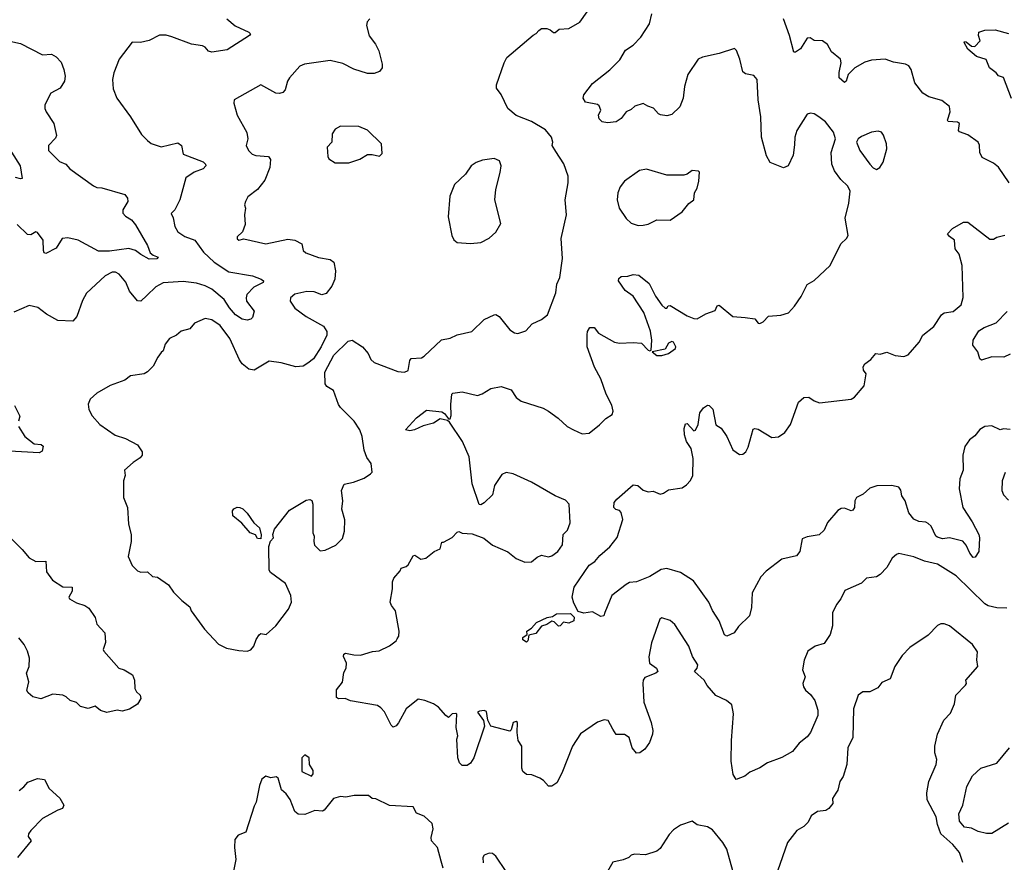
# Model space of a CAD drawing. Extents: x 1690054 to 1842981, y 782881 to 914114.
# Tile 495 of 656: x 1809570 to 1815390, y 800718 to 805699. Entities that reach past the tile are written whole.
import ezdxf

# ---------------------------------------------------------------- set-up
doc = ezdxf.new("R2010")
doc.units = 0

msp = doc.modelspace()

# ---------------------------------------------------------------- linework, layer by layer
at = {"layer": '0CON10XD'}
for points in [[(1810915, 801966.2), (1810935, 801973.8), (1810954.2, 801995.8), (1810966.7, 802035), (1810985, 802062.5), (1810995, 802070), (1811026.1, 802063.9), (1811083.8, 802115), (1811159.2, 802215), (1811175.7, 802255), (1811172.9, 802295), (1811140, 802365), (1811051.2, 802431.2), (1811043.8, 802445), (1811041.9, 802585), (1811053.1, 802616.9), (1811070, 802635), (1811066.7, 802655), (1811075, 802686.7), (1811165, 802800), (1811262.3, 802857.7), (1811285, 802862.5), (1811296.1, 802856.1), (1811303.3, 802835), (1811302.5, 802665), (1811310, 802645), (1811307.5, 802615), (1811313, 802593), (1811345, 802560), (1811375, 802562.5), (1811438.3, 802591.7), (1811478.3, 802631.7), (1811490, 802675), (1811491.7, 802741.7), (1811473.8, 802805), (1811479.2, 802855), (1811471.2, 802915), (1811487.7, 802952.3), (1811542.5, 802965), (1811605, 802988.8), (1811643.3, 803015), (1811652.5, 803025), (1811646.7, 803075), (1811621.1, 803111.1), (1811605.6, 803155), (1811594.6, 803235), (1811580.9, 803275), (1811546.5, 803326.5), (1811465.7, 803405.7), (1811453.1, 803425), (1811425, 803507.5), (1811385, 803531.4), (1811375, 803546.7), (1811372.5, 803615), (1811425.8, 803715), (1811512.1, 803797.9), (1811535, 803804), (1811596, 803765), (1811629.2, 803725), (1811645, 803691.2), (1811665, 803672.5), (1811805, 803619.2), (1811845, 803615.7), (1811865.6, 803625), (1811875.7, 803684.3), (1811883.1, 803696.9), (1811945, 803700.6), (1811960.9, 803709.1), (1812063.8, 803806.2), (1812115, 803816.2), (1812156.4, 803836.4), (1812242.5, 803855), (1812314.2, 803925.8), (1812375, 803954.2), (1812385, 803955.8), (1812404.5, 803944.5), (1812466.2, 803865), (1812495, 803848), (1812515, 803844), (1812560.7, 803859.3), (1812599.3, 803900.7), (1812655, 803926.7), (1812688.8, 803955), (1812738.1, 804085), (1812744.4, 804135), (1812761.5, 804175), (1812778.3, 804288.3), (1812770.5, 804405), (1812802.7, 804545), (1812793.5, 804635), (1812811.4, 804735), (1812811.9, 804775), (1812786.7, 804846.7), (1812739.3, 804920.7), (1812717.1, 804955), (1812720.8, 804975), (1812712.5, 805005), (1812677.4, 805047.4), (1812595, 805098.2), (1812503.4, 805133.4), (1812454.4, 805175), (1812416.1, 805256.1), (1812388, 805295), (1812387.5, 805315), (1812433.8, 805445), (1812450, 805475), (1812605, 805607.5), (1812623, 805617), (1812637.5, 805635), (1812655, 805646.2), (1812685, 805646.7), (1812705, 805640), (1812724.2, 805624.2), (1812735, 805623.8), (1812757.5, 805642.5), (1812815, 805648), (1812880, 805685), (1812923.8, 805745)], [(1810794, 805704), (1810842.9, 805662.9), (1810925, 805626.2), (1810933.3, 805615), (1810927.5, 805605), (1810795, 805522), (1810705, 805507.5), (1810685, 805514), (1810665, 805537.5), (1810650, 805545), (1810585, 805553.6), (1810468.3, 805598.3), (1810435, 805607.5), (1810395, 805608.1), (1810335, 805576), (1810283.9, 805563.9), (1810235, 805566.7), (1810156.7, 805465), (1810125.8, 805385), (1810118.6, 805345), (1810121.3, 805291.3), (1810144, 805235), (1810224.4, 805124.4), (1810289.5, 805019.5), (1810324.3, 804984.3), (1810347.1, 804967.1), (1810405, 804946.7), (1810505, 804971.2), (1810526, 804955), (1810535, 804904), (1810655, 804859.2), (1810668.8, 804845), (1810670, 804835), (1810655, 804817.5), (1810601.7, 804798.3), (1810552, 804765), (1810515.6, 804634.4), (1810486.2, 804575), (1810464, 804554), (1810477.1, 804527.1), (1810485.7, 804475.7), (1810504.5, 804444.5), (1810545, 804417.1), (1810605, 804395.8), (1810655.7, 804325), (1810720, 804265), (1810805, 804209.2), (1810945, 804184.4), (1810996, 804165), (1811010, 804155), (1811008.8, 804145), (1810953, 804117), (1810912.7, 804075), (1810907.3, 804055), (1810911.2, 804035), (1810955.3, 803975), (1810945, 803939.1), (1810935, 803928.8), (1810915, 803923.1), (1810885, 803928.5), (1810845, 803954.7), (1810809.7, 803995), (1810779.2, 804045), (1810705, 804105.9), (1810666.2, 804126.2), (1810615, 804140.8), (1810535, 804152), (1810417.4, 804142.6), (1810375, 804120.8), (1810320.9, 804069.1), (1810285, 804036), (1810265, 804036.2), (1810218.9, 804095), (1810197.4, 804147.4), (1810158, 804195), (1810136.8, 804206.8), (1810115.8, 804205.8), (1810075, 804185.7), (1809965, 804082), (1809940.3, 804039.7), (1809908, 803945), (1809883.9, 803916.1), (1809795, 803920), (1809727.9, 803957.9), (1809677.4, 803997.4), (1809625, 804008.9), (1809535, 803970)], [(1811640, 805705), (1811624.1, 805685.9), (1811620, 805665), (1811634.4, 805604.4), (1811672, 805555), (1811692, 805515), (1811713, 805437), (1811712.5, 805415), (1811696.1, 805393.9), (1811665, 805381.2), (1811625, 805381.2), (1811544.1, 805405.9), (1811479.6, 805439.6), (1811405, 805458.1), (1811253, 805437), (1811225, 805423.8), (1811165, 805356.2), (1811152.5, 805335), (1811138, 805285), (1811125, 805268), (1811105, 805262.2), (1811083.3, 805265), (1810995, 805314), (1810837.5, 805225), (1810836.2, 805205), (1810854.2, 805135), (1810912.7, 805032.7), (1810918, 804995), (1810908.8, 804955), (1810922, 804925), (1810943.8, 804905), (1810965, 804895.7), (1811040.3, 804890.3), (1811051.7, 804871.7), (1811047.8, 804825), (1811019.5, 804750.5), (1810974.6, 804695.4), (1810918.8, 804651.2), (1810904, 804625), (1810898.8, 804605), (1810903.8, 804585), (1810898, 804545), (1810901.7, 804488.3), (1810886.7, 804445), (1810854.2, 804415), (1810854.3, 804404.3), (1810865, 804396.7), (1810895, 804403.3), (1811025, 804373.5), (1811155, 804401.5), (1811195, 804396.7), (1811236.9, 804375), (1811244.3, 804335), (1811260.9, 804320.9), (1811335, 804292.7), (1811405, 804282.1), (1811425.6, 804265), (1811435.5, 804215), (1811431.9, 804165), (1811415.5, 804124.5), (1811380.5, 804079.5), (1811355, 804073.1), (1811310.6, 804090.6), (1811267.2, 804092.8), (1811195, 804075.6), (1811170, 804055), (1811168.8, 804035), (1811195, 803994.3), (1811262.5, 803945), (1811365, 803888), (1811385.6, 803855.6), (1811384.4, 803835), (1811351.8, 803765), (1811305.5, 803695), (1811272.4, 803667.6), (1811245, 803650), (1811202.2, 803647.8), (1811115, 803671.2), (1811045, 803681.1), (1810955, 803627.5), (1810925, 803632.9), (1810885.6, 803665), (1810869.1, 803689.1), (1810812.2, 803815), (1810755, 803890.8), (1810705, 803925.7), (1810665, 803932.5), (1810603.8, 803905), (1810575, 803871.2), (1810525, 803858), (1810496.7, 803835), (1810455, 803814), (1810429.1, 803780.9), (1810418.3, 803741.7), (1810405, 803732.5), (1810385.9, 803704.1), (1810358.8, 803651.2), (1810325, 803616.7), (1810305, 803606.2), (1810225, 803593.3), (1810191.2, 803568.8), (1810104.4, 803535.6), (1810025, 803491.2), (1809986.7, 803455), (1809974.1, 803425.9), (1809977.5, 803395), (1809997.9, 803357.9), (1810044.2, 803305), (1810133.7, 803243.7), (1810195, 803222.9), (1810266.7, 803185), (1810293.3, 803145), (1810293.3, 803125), (1810281.7, 803108.3), (1810239.5, 803080.5), (1810190, 803035), (1810193.3, 803005), (1810183, 802973), (1810183.9, 802873.9), (1810206.1, 802816.1), (1810213, 802717), (1810228.8, 802655), (1810228, 802615), (1810210, 802525), (1810235, 802472.5), (1810265, 802441.2), (1810285, 802433.8), (1810325.6, 802435.6), (1810355, 802407.5), (1810385, 802403.3), (1810448.3, 802358.3), (1810478.8, 802315), (1810527.5, 802265), (1810575, 802227.5), (1810583.3, 802205), (1810662, 802095), (1810745, 802007.5), (1810792.7, 801982.7), (1810865, 801970), (1810915, 801966.2)], [(1811801.7, 802038.3), (1811810, 802055), (1811812, 802085), (1811791.2, 802205), (1811766.7, 802235), (1811760, 802255), (1811773.8, 802335), (1811773.9, 802376.1), (1811781.7, 802398.3), (1811818.8, 802441.2), (1811825, 802457.5), (1811853.9, 802466.1), (1811865, 802476.7), (1811895, 802530), (1811905, 802532.5), (1811940.7, 802510.7), (1811970, 802515), (1812020, 802555), (1812055, 802570), (1812065, 802610), (1812075, 802610), (1812125, 802637.5), (1812155, 802670), (1812165, 802672.5), (1812185, 802662.5), (1812245, 802660), (1812313.9, 802633.9), (1812365, 802593.3), (1812455, 802553.3), (1812505, 802514), (1812555, 802492.9), (1812595, 802494.2), (1812629.1, 802520.9), (1812655, 802532.5), (1812695, 802524.4), (1812715, 802528.5), (1812750.5, 802555), (1812778.6, 802595), (1812782.9, 802655), (1812808.6, 802681.4), (1812822.5, 802725), (1812818.2, 802835), (1812795, 802858.1), (1812734, 802885), (1812595.3, 802965.3), (1812486, 803014), (1812445, 803021.4), (1812420, 803010), (1812376.7, 802945), (1812365, 802890), (1812315, 802843.3), (1812295, 802830), (1812285, 802832.5), (1812244.3, 802955), (1812226.7, 803115), (1812186.4, 803206.4), (1812110, 803320), (1812099.3, 803329.3), (1812055, 803340), (1812015.3, 803314.7), (1811955, 803298.2), (1811903.3, 803275), (1811875, 803267.5), (1811850, 803275), (1811914.3, 803345.7), (1811975, 803390), (1812065, 803381.4), (1812080.9, 803370.9), (1812105, 803340), (1812115, 803340), (1812120.7, 803359.3), (1812117.5, 803425), (1812123.8, 803485), (1812129.5, 803490.5), (1812185, 803498.1), (1812275, 803478), (1812302.7, 803487.3), (1812355, 803518.8), (1812415, 803530.8), (1812475, 803510), (1812505, 803466.2), (1812534.3, 803444.3), (1812663, 803403), (1812695.5, 803385.5), (1812753.4, 803343.4), (1812806.2, 803295), (1812843.6, 803273.6), (1812895, 803250), (1812935, 803254), (1812997, 803303), (1813035, 803342), (1813072.5, 803365), (1813078, 803385), (1813069.7, 803419.7), (1813037.1, 803485), (1813005, 803576.2), (1812967.5, 803645), (1812924.4, 803765), (1812923, 803837), (1812926, 803855), (1812940.5, 803879.5), (1812965, 803880), (1812991.2, 803845), (1813085, 803793.3), (1813115, 803786.7), (1813195, 803791.2), (1813245, 803786.2), (1813285, 803746), (1813295, 803741.2), (1813302.5, 803745), (1813307.1, 803805), (1813297.8, 803857.8), (1813258.5, 803968.5), (1813195.3, 804065.3), (1813147.7, 804097.7), (1813109.4, 804155), (1813110.7, 804169.3), (1813125, 804180.8), (1813165, 804182.9), (1813195, 804192.5), (1813229.2, 804189.2), (1813290.4, 804140.4), (1813327.5, 804065), (1813365, 804011.9), (1813385, 803994.2), (1813395, 803993.3), (1813402, 804008), (1813415, 804010), (1813515, 803949.2), (1813555, 803932.5), (1813575, 803930.8), (1813625, 803960), (1813680.7, 803979.3), (1813692.5, 804007.5), (1813705, 804011.2), (1813785, 803944.2), (1813858.6, 803938.6), (1813915, 803930), (1813935, 803906), (1813945, 803903.3), (1813965, 803912.5), (1813995, 803946), (1814068.3, 803951.7), (1814113.8, 803966.2), (1814150, 804005), (1814188.3, 804061.7), (1814225, 804133.3), (1814265, 804156.7), (1814360, 804245), (1814423.3, 804375), (1814457.5, 804405), (1814466.4, 804423.6), (1814450, 804525), (1814471.4, 804615), (1814478.6, 804685), (1814465.5, 804715.5), (1814424, 804755), (1814386.2, 804805), (1814370, 804845), (1814366, 804915), (1814391.2, 804995), (1814380, 805035), (1814332, 805095), (1814293.8, 805125), (1814265, 805142), (1814245, 805146), (1814225, 805141.2), (1814164.2, 805045), (1814152, 805005), (1814148.8, 804958.8), (1814141.3, 804898.7), (1814112.9, 804835), (1814085, 804822.5), (1814005.6, 804855.6), (1813984.4, 804895), (1813954.7, 805005), (1813951.1, 805125), (1813934.3, 805225), (1813928.6, 805345), (1813909.3, 805369.3), (1813859.5, 805379.5), (1813845, 805390), (1813827.1, 805465), (1813807.2, 805517.2), (1813795, 805529.4), (1813705, 805498.8), (1813605, 805478.6), (1813580.8, 805465), (1813518.9, 805375), (1813500, 805305), (1813491.5, 805235), (1813471.9, 805185), (1813425, 805138.6), (1813395, 805130.8), (1813357.7, 805137.7), (1813345, 805143.3), (1813315.8, 805175.8), (1813282.5, 805187.5), (1813255, 805203.8), (1813205, 805188), (1813185, 805168.8), (1813155, 805154), (1813125, 805116), (1813095, 805096), (1813045, 805088.8), (1813012.5, 805095), (1812995, 805112.5), (1812991.4, 805135), (1813005.6, 805165), (1812995, 805190), (1812985, 805198.8), (1812915, 805211.4), (1812899.4, 805235), (1812904.2, 805255), (1812955, 805322.9), (1813057.1, 805402.9), (1813117.3, 805462.7), (1813151.3, 805518.7), (1813195, 805548.6), (1813240.6, 805595), (1813291.5, 805675), (1813307.1, 805732.9)], [(1815417.5, 804735), (1815355, 804827.5), (1815325, 804850.8), (1815258.8, 804885), (1815245.8, 804915), (1815242.5, 804957.5), (1815235.3, 804975.3), (1815175, 805019.4), (1815125, 805035.7), (1815119.1, 805045), (1815125, 805086.2), (1815113.3, 805093.3), (1815057.3, 805097.3), (1815054.4, 805105), (1815070, 805155), (1815065, 805186.2), (1815021.2, 805221.2), (1814943.4, 805243.4), (1814908, 805265), (1814861.4, 805325), (1814839.2, 805405), (1814825.6, 805425.6), (1814805, 805435.6), (1814735, 805447.8), (1814685, 805465.3), (1814605, 805460.4), (1814565, 805447.9), (1814507.1, 805415), (1814467.1, 805375), (1814455, 805336.7), (1814445, 805328.8), (1814412.9, 805355), (1814413.6, 805386.4), (1814424.4, 805445), (1814422, 805465), (1814368.3, 805508.3), (1814345, 805552.5), (1814315, 805573.3), (1814265, 805576.2), (1814241.7, 805591.7), (1814225, 805590), (1814185, 805527.1), (1814155, 805506.7), (1814145, 805507.5), (1814120, 805605), (1814084.5, 805704.5)], [(1815433.2, 805233.2), (1815385, 805356.7), (1815355, 805367.5), (1815342.5, 805385), (1815302, 805415), (1815283, 805463), (1815225, 805482), (1815173.8, 805525), (1815152.5, 805565), (1815155, 805570), (1815165, 805567.5), (1815195, 805542.5), (1815215, 805540), (1815246.7, 805575), (1815237.5, 805605), (1815240, 805625), (1815275, 805636.7), (1815335, 805638.8), (1815415, 805617.5)], [(1809446.1, 805586.1), (1809575, 805557.5), (1809705, 805492), (1809756.7, 805495), (1809785, 805480), (1809815, 805448), (1809830.8, 805405), (1809839.2, 805365), (1809834.2, 805335), (1809808, 805295), (1809754.4, 805265), (1809719.1, 805195), (1809718.8, 805175), (1809726.7, 805155), (1809770.6, 805085), (1809787.1, 805015), (1809780.3, 804999.7), (1809740, 804955), (1809740.6, 804925), (1809805, 804861.4), (1809842, 804845), (1809865, 804817.1), (1810005, 804717.1), (1810025, 804707.1), (1810055.7, 804704.3), (1810191.2, 804665), (1810206.2, 804645), (1810209.2, 804625), (1810180, 804575), (1810180, 804555), (1810195, 804537.1), (1810230, 804515), (1810255, 804486), (1810324.1, 804365), (1810341.7, 804321.7), (1810357.6, 804307.6), (1810387.5, 804295), (1810380, 804285), (1810335.8, 804284.2), (1810285, 804311.2), (1810253.3, 804335), (1810215, 804346.6), (1810099.8, 804330.2), (1810035, 804330.3), (1809915, 804396.7), (1809855, 804410.5), (1809820, 804405), (1809785, 804348.2), (1809725, 804316), (1809715, 804321.2), (1809710, 804335), (1809709.2, 804395), (1809675, 804441.4), (1809665, 804445.5), (1809635, 804427.5), (1809615, 804428.6), (1809555, 804488)], [(1811433.6, 804853.6), (1811515, 804853.8), (1811580, 804875), (1811625, 804902.5), (1811653, 804903), (1811697, 804893), (1811711.7, 804908.3), (1811707.5, 804965), (1811625.9, 805045.9), (1811575, 805067.5), (1811465, 805070), (1811435, 805052.5), (1811416.7, 805025), (1811413.9, 804976.1), (1811386.2, 804945), (1811390.7, 804890.7), (1811396.7, 804876.7), (1811433.6, 804853.6)], [(1809444.3, 805035), (1809572.5, 804835), (1809585, 804760), (1809575, 804757.5), (1809545, 804766.7)], [(1814635, 804813.3), (1814653.9, 804826.1), (1814672.7, 804857.3), (1814695.8, 804935), (1814694, 804965), (1814675, 805017.5), (1814663.6, 805033.6), (1814645, 805040), (1814605, 805033.8), (1814545, 805008.8), (1814526.7, 804995), (1814516.7, 804975), (1814536.2, 804925), (1814594.2, 804844.2), (1814615, 804823.3), (1814635, 804813.3)], [(1812235, 804376.7), (1812295, 804382.5), (1812345, 804407.5), (1812385, 804442.5), (1812413.3, 804495), (1812377.5, 804635), (1812383.1, 804695), (1812410.6, 804795), (1812415.8, 804835.8), (1812406.7, 804865), (1812375, 804878), (1812305, 804868.8), (1812267.5, 804855), (1812237.5, 804835), (1812203.9, 804786.1), (1812138.8, 804725), (1812112.5, 804655), (1812103, 804533), (1812123.6, 804423.6), (1812135, 804397.5), (1812155, 804382.5), (1812235, 804376.7)], [(1813225, 804482.5), (1813255, 804484), (1813285, 804490), (1813335.9, 804515.9), (1813415, 804514.2), (1813485.9, 804564.1), (1813525, 804613.3), (1813553.8, 804635), (1813558.8, 804675), (1813575, 804702.5), (1813583.3, 804745), (1813587.5, 804797.5), (1813583, 804803), (1813545, 804807.5), (1813515, 804786), (1813495, 804780.8), (1813395, 804780), (1813275, 804816.2), (1813233.2, 804806.8), (1813143.8, 804745), (1813118.8, 804711.2), (1813106, 804675), (1813102, 804635), (1813113.8, 804585), (1813155, 804523.3), (1813185, 804496.2), (1813225, 804482.5)], [(1814555, 803647.5), (1814565, 803663.8), (1814600, 803690), (1814630, 803725), (1814655, 803722), (1814695, 803733.8), (1814745, 803714), (1814795, 803708.8), (1814822.3, 803717.7), (1814887.3, 803792.7), (1814907.5, 803835), (1814973.3, 803885), (1815018, 803955), (1815035, 803965.7), (1815086.7, 803973.3), (1815135, 804014), (1815146.6, 804056.6), (1815140.5, 804245), (1815122.7, 804312.7), (1815100, 804345), (1815096.2, 804395), (1815065, 804417.5), (1815053.9, 804433.9), (1815082.5, 804465), (1815148.3, 804501.7), (1815175, 804502.9), (1815305, 804401.9), (1815325, 804401.9), (1815346.2, 804413.8), (1815393.8, 804425)], [(1815425, 803721.2), (1815386.1, 803703.9), (1815315, 803706.7), (1815255, 803686.7), (1815244.4, 803695), (1815232.7, 803735), (1815203.1, 803775), (1815205.8, 803804.2), (1815239.6, 803860.4), (1815270, 803880), (1815342.1, 803907.9), (1815406.4, 803973.6)], [(1813335, 803713.5), (1813365, 803713.5), (1813405.6, 803725), (1813445.8, 803755), (1813447.1, 803765), (1813435, 803792.5), (1813425, 803796.7), (1813404.2, 803785.8), (1813385, 803751.4), (1813307.5, 803735), (1813335, 803713.5)], [(1815425, 803275.8), (1815385, 803280), (1815365, 803274.4), (1815315, 803297.5), (1815275, 803294.4), (1815245, 803275.6), (1815215, 803239.4), (1815183.1, 803215), (1815155.5, 803175), (1815145.5, 803125.5), (1815145.6, 803035), (1815127.1, 802985), (1815122.2, 802925), (1815145.5, 802815), (1815200.3, 802730.3), (1815238.5, 802655), (1815242.2, 802635), (1815238.8, 802555), (1815218, 802522), (1815205, 802520), (1815185.8, 802545), (1815165, 802593.3), (1815145, 802616.7), (1815065, 802636), (1815025, 802630), (1814995, 802640), (1814985, 802646.2), (1814956.7, 802705), (1814940.5, 802720.5), (1814925, 802728.8), (1814885, 802732.2), (1814855, 802747.1), (1814824.4, 802784.4), (1814804.6, 802855), (1814784.6, 802885), (1814777.3, 802917.3), (1814766, 802935), (1814725, 802945.6), (1814637, 802943), (1814595, 802928.6), (1814555.6, 802894.4), (1814515.3, 802874.7), (1814505.3, 802854.7), (1814503.3, 802815), (1814495, 802798.9), (1814485, 802796.2), (1814445, 802812.2), (1814425, 802809.2), (1814405, 802796.7), (1814345, 802726.2), (1814325, 802681.2), (1814295.5, 802654.5), (1814225, 802642), (1814195, 802630), (1814181.9, 802555), (1814160.9, 802529.1), (1814075, 802509.2), (1813982.1, 802437.9), (1813950, 802405), (1813898.8, 802311.2), (1813895.8, 802224.2), (1813883.8, 802175), (1813818.3, 802111.7), (1813792.5, 802075), (1813750, 802055), (1813735, 802062.5), (1813704.3, 802145), (1813665, 802206.7), (1813644, 802255), (1813552.1, 802382.1), (1813475, 802430), (1813395, 802454.3), (1813362.1, 802447.9), (1813295, 802408), (1813215, 802376), (1813175, 802371.2), (1813155, 802360), (1813070, 802295), (1813028, 802195), (1813022.5, 802175), (1813005, 802170), (1812955, 802199.2), (1812905, 802191.1), (1812870.7, 802200.7), (1812845, 802249.2), (1812835.5, 802285), (1812847.1, 802345), (1812936.2, 802473.8), (1812970, 802495), (1812998, 802532), (1813057.6, 802582.4), (1813101.5, 802638.5), (1813135.6, 802745), (1813125, 802786.2), (1813115, 802798), (1813093.6, 802803.6), (1813081.1, 802815), (1813083.4, 802845), (1813098.8, 802865), (1813195, 802949.2), (1813223.3, 802945), (1813255, 802917.5), (1813285, 802907.5), (1813315, 802911.2), (1813355, 802894.5), (1813375, 802899.4), (1813405, 802920), (1813485, 802931.2), (1813511.7, 802948.3), (1813535.6, 802974.4), (1813548.6, 803005), (1813550, 803105), (1813538.8, 803165), (1813511.5, 803205), (1813500, 803245), (1813497.7, 803282.3), (1813505, 803310), (1813515, 803312.5), (1813555, 803267.5), (1813565, 803272.5), (1813580, 803305), (1813590, 803375), (1813612.5, 803405), (1813635, 803420), (1813645, 803417.5), (1813665.8, 803395.8), (1813684.2, 803304.2), (1813716.7, 803285), (1813748.8, 803235), (1813785.9, 803155.9), (1813825, 803128.8), (1813845, 803131.2), (1813861.2, 803145), (1813875, 803172.5), (1813905, 803277.5), (1813915, 803282.5), (1813935, 803278.8), (1814015, 803229.2), (1814055, 803232.9), (1814092.2, 803257.8), (1814125, 803306.2), (1814172.7, 803437.3), (1814205, 803465.7), (1814235, 803468.1), (1814265.8, 803445), (1814296.5, 803433.5), (1814485, 803456), (1814505, 803467.5), (1814560.8, 803535), (1814574, 803605), (1814557.3, 803627.3), (1814555, 803647.5)], [(1809537.9, 803417.9), (1809571.2, 803355), (1809561.9, 803325)], [(1809563.1, 803295), (1809600, 803235), (1809655, 803191.9), (1809696.8, 803186.8), (1809708, 803178), (1809701.9, 803148.1), (1809685, 803138.1), (1809475, 803151.2)], [(1815395, 803021.2), (1815377.7, 802972.3), (1815375.9, 802915.9), (1815385, 802890), (1815415, 802858.8)], [(1810995, 802630), (1810975, 802632.5), (1810963, 802653), (1810932.5, 802665), (1810883, 802723), (1810830, 802765), (1810827.5, 802795), (1810835, 802807.5), (1810855, 802816.7), (1810870, 802815), (1810888.3, 802808.3), (1810915, 802782.5), (1810953.6, 802723.6), (1810986.7, 802695), (1810997, 802653), (1810995, 802630)], [(1809424.3, 802724.3), (1809585, 802567.8), (1809625, 802516.9), (1809665.4, 802495.4), (1809725, 802498), (1809728.1, 802435), (1809762.9, 802385), (1809825, 802346.9), (1809880, 802345), (1809879.2, 802320.8), (1809860, 802285), (1809863.3, 802275), (1809905, 802250.8), (1809955, 802235.8), (1809979.1, 802219.1), (1810015.8, 802165), (1810026, 802125), (1810073.8, 802075), (1810076.4, 802016.4), (1810063.9, 801976.1), (1810066.7, 801965), (1810155.9, 801865.9), (1810187.5, 801855), (1810236.7, 801825), (1810248.8, 801795), (1810250, 801745), (1810260, 801725), (1810281.2, 801705), (1810286.2, 801685), (1810265, 801652.5), (1810217.7, 801622.3), (1810175, 801611.2), (1810145, 801617.5), (1810085, 801603.3), (1810047.5, 801615), (1810015, 801640), (1809975, 801626.2), (1809928.3, 801638.3), (1809905, 801662.5), (1809867.5, 801675), (1809845, 801696.7), (1809825, 801706.2), (1809765, 801711.2), (1809695, 801684.2), (1809647.5, 801695), (1809618.8, 801718.8), (1809612.3, 801732.3), (1809623.9, 801783.9), (1809610, 801835), (1809625.8, 801875), (1809627.1, 801925), (1809615.7, 801965), (1809595.4, 802005.4), (1809565, 802044)], [(1815405, 802219.7), (1815345, 802222.4), (1815295, 802234.1), (1815275.2, 802245.2), (1815105, 802410.6), (1814995, 802480.4), (1814918.2, 802498.2), (1814855, 802524), (1814766.4, 802543.6), (1814751.7, 802538.3), (1814726.7, 802515), (1814695, 802460), (1814655, 802418.8), (1814634.1, 802405.9), (1814575, 802397.5), (1814545, 802368.8), (1814446.7, 802325), (1814423.8, 802275), (1814397.3, 802242.7), (1814375, 802192.5), (1814373.9, 802116.1), (1814361.2, 802065), (1814325, 802012), (1814272.5, 801995), (1814228.8, 801965), (1814207.3, 801912.7), (1814197.1, 801855), (1814212.5, 801815), (1814199.2, 801775), (1814202.9, 801755), (1814214.5, 801734.5), (1814245, 801709.2), (1814269.4, 801675), (1814287.3, 801617.3), (1814288.2, 801585), (1814245, 801484.2), (1814225, 801460), (1814177.3, 801422.7), (1814138.3, 801371.7), (1814075, 801336.2), (1813990, 801305), (1813944.2, 801275.8), (1813885, 801250), (1813855, 801226), (1813805, 801206.7), (1813787.3, 801237.3), (1813775.6, 801315.6), (1813777.4, 801437.4), (1813789.6, 801595), (1813778.9, 801648.9), (1813746.7, 801675), (1813685, 801704), (1813632.4, 801762.4), (1813615, 801794.4), (1813557.5, 801845), (1813574.2, 801865.8), (1813577.5, 801885), (1813547.5, 801935), (1813525, 801996.2), (1813442.7, 802122.7), (1813415, 802146.2), (1813365, 802162.5), (1813353.3, 802155), (1813303.8, 802015), (1813287.7, 801932.3), (1813292.5, 801895), (1813333.8, 801865), (1813341.2, 801845), (1813330, 801835), (1813265, 801809.4), (1813255.7, 801795), (1813253.1, 801775), (1813258.5, 801665), (1813302.9, 801545), (1813312.3, 801497.7), (1813310.8, 801475), (1813292.5, 801425), (1813265, 801386.2), (1813235, 801363.8), (1813215, 801362.5), (1813190, 801395), (1813172.5, 801455), (1813145, 801473.3), (1813095, 801473.3), (1813075.8, 801505), (1813047.5, 801555), (1813025, 801560), (1812985, 801546.7), (1812885, 801476.7), (1812838, 801405), (1812774, 801245), (1812745, 801187.5), (1812715, 801167.5), (1812695, 801167.5), (1812665, 801201.2), (1812645, 801214), (1812597.5, 801235), (1812565, 801237.1), (1812543.6, 801253.6), (1812536.8, 801275), (1812537.1, 801405), (1812517, 801437), (1812509.2, 801485), (1812512.5, 801545), (1812505, 801550), (1812486.7, 801545), (1812475, 801500), (1812466.7, 801493.3), (1812355, 801523.3), (1812337.6, 801557.6), (1812329.7, 801609.7), (1812315, 801615.9), (1812288.1, 801611.9), (1812276.2, 801605), (1812311.9, 801555), (1812317.3, 801522.7), (1812255, 801335.8), (1812235, 801303.1), (1812215, 801289.5), (1812185, 801290.5), (1812168.5, 801305), (1812158.5, 801335), (1812154.4, 801445), (1812158.8, 801465), (1812150, 801515), (1812153.8, 801593.8), (1812148.1, 801598.1), (1812126.2, 801595), (1812105, 801573.8), (1812088, 801585), (1812045, 801634), (1812015, 801654.2), (1811963.9, 801673.9), (1811925, 801681.2), (1811854.5, 801625.5), (1811808.7, 801541.3), (1811795, 801523.8), (1811777, 801517), (1811765, 801527.5), (1811725, 801606.7), (1811705, 801631.2), (1811685, 801644), (1811525, 801671.5), (1811494.2, 801685.8), (1811453.9, 801683.9), (1811442.3, 801692.3), (1811442.7, 801737.3), (1811477.7, 801782.3), (1811485, 801840), (1811500, 801865), (1811502, 801895), (1811484.2, 801934.2), (1811485, 801947.5), (1811496.4, 801953.6), (1811545, 801943.3), (1811585, 801942.5), (1811655, 801962.9), (1811695, 801967.5), (1811755, 801996.7), (1811795, 802026.7), (1811801.7, 802038.3)], [(1812565, 802020), (1812543.8, 802033.8), (1812544.1, 802045.9), (1812570, 802065), (1812567.5, 802085), (1812595, 802102.5), (1812623.8, 802135), (1812687.5, 802165), (1812719.5, 802170.5), (1812743.1, 802186.9), (1812825, 802188.2), (1812847.7, 802167.7), (1812844.5, 802145.5), (1812815, 802131.9), (1812785, 802136.7), (1812765, 802116), (1812755, 802114.2), (1812728.5, 802138.5), (1812715, 802142.5), (1812685, 802122.9), (1812655, 802114), (1812620.7, 802069.3), (1812580, 802060), (1812572.5, 802027.5), (1812565, 802020)], [(1815145, 800716.7), (1815125.6, 800775), (1815085, 800823.3), (1815014.5, 800885), (1814995, 800941.2), (1814986.7, 800986.7), (1814934.1, 801085.9), (1814931.7, 801128.3), (1814944, 801195), (1814987.5, 801295), (1814990, 801325), (1814980, 801365), (1814980, 801405), (1814994, 801475), (1815031.3, 801558.7), (1815071.1, 801598.9), (1815096.2, 801655), (1815103.8, 801705), (1815161.2, 801765), (1815166.7, 801775), (1815162.5, 801795), (1815232.5, 801875), (1815227.5, 801915), (1815231.7, 801961.7), (1815202.5, 802005), (1815065, 802116.2), (1815035, 802126.7), (1815015, 802126.7), (1814995, 802116.7), (1814938.8, 802061.2), (1814832.1, 801987.9), (1814785, 801940), (1814743.3, 801875), (1814715, 801802.5), (1814665, 801780), (1814641.2, 801748.8), (1814595, 801725.8), (1814553.3, 801725), (1814526, 801705), (1814498.6, 801625), (1814494, 801455), (1814464.2, 801395), (1814458.8, 801295), (1814436.7, 801225), (1814416.7, 801195), (1814406.2, 801145), (1814394.3, 801125.7), (1814373.3, 801095), (1814376.7, 801065), (1814352.5, 801035), (1814335, 801023.8), (1814285, 801017.5), (1814248.3, 800991.7), (1814230, 800955), (1814205, 800930), (1814162.5, 800905), (1814108.8, 800835), (1814050, 800665)], [(1815415, 800948.9), (1815315, 800888.1), (1815285, 800888.5), (1815235, 800900), (1815195, 800919.2), (1815155, 800925.6), (1815125, 800961.2), (1815121.1, 801005), (1815144.6, 801055.4), (1815168.9, 801165), (1815201.1, 801228.9), (1815251.2, 801275), (1815345.5, 801304.5), (1815420, 801395)], [(1811295, 801227.5), (1811305, 801240), (1811305, 801260), (1811282.5, 801295), (1811280, 801335), (1811255, 801352.5), (1811237.5, 801335), (1811237.5, 801255), (1811295, 801227.5)], [(1809567.4, 801142.6), (1809595, 801163.8), (1809617.7, 801192.3), (1809675, 801213.8), (1809716.4, 801206.4), (1809744.2, 801154.2), (1809807.3, 801097.3), (1809830, 801055), (1809822.5, 801035), (1809795, 801026.7), (1809705, 800976.2), (1809636, 800905), (1809621.9, 800885), (1809619.3, 800869.3), (1809637.5, 800845), (1809556.7, 800745)], [(1812072.3, 800682.3), (1812060, 800725), (1812040, 800805), (1812003.8, 800845), (1812002, 800865), (1812014, 800915), (1812007, 800947), (1811960.5, 800990.5), (1811915, 801008.8), (1811895, 801046), (1811755, 801053.1), (1811675, 801092.5), (1811654, 801094), (1811632.2, 801112.2), (1811547, 801113), (1811497.5, 801102.5), (1811465, 801107.5), (1811424.4, 801095.6), (1811368.8, 801025), (1811359.4, 801020.6), (1811315, 801023.3), (1811255, 801000), (1811215, 801002.5), (1811195, 801017.5), (1811168.8, 801088.8), (1811145, 801122.5), (1811116.4, 801146.4), (1811096.7, 801215), (1811085, 801222.5), (1811055, 801217.5), (1811025, 801227.5), (1811001.7, 801208.3), (1810987.7, 801172.3), (1810967.3, 801072.7), (1810955, 801050), (1810906.7, 800895), (1810861.7, 800878.3), (1810841.7, 800851.7), (1810840, 800805), (1810848, 800735), (1810832.7, 800665)], [(1813785, 800667.5), (1813748.8, 800795), (1813726.2, 800835), (1813665, 800910), (1813635, 800926.7), (1813575, 800940), (1813545, 800960), (1813475, 800936.7), (1813435, 800910), (1813408.3, 800881.7), (1813355, 800800), (1813335, 800783.3), (1813268.3, 800761.7), (1813203.6, 800766.4), (1813185, 800760), (1813170, 800745), (1813137, 800733), (1813075, 800717.5), (1813045, 800662.5)], [(1812445, 800663.3), (1812385, 800753.8), (1812365, 800770), (1812345, 800772.5), (1812315, 800760), (1812307.5, 800745), (1812310, 800715)]]:
    msp.add_lwpolyline(points, dxfattribs=at)

doc.saveas('drawing.dxf')
